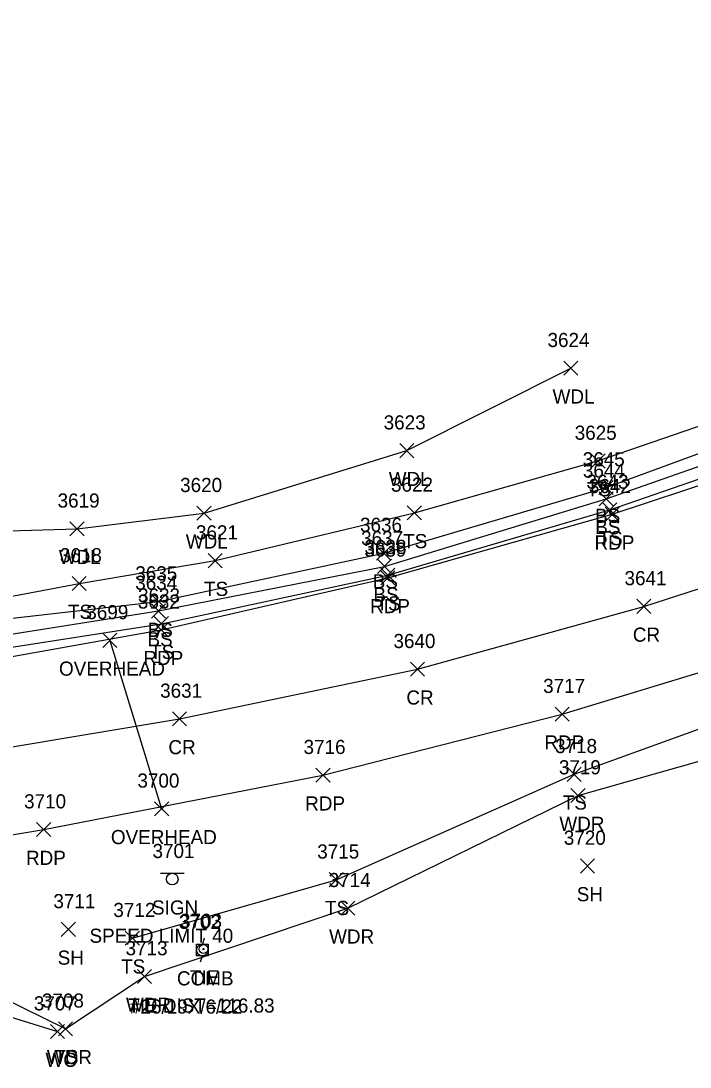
# Model space of a CAD drawing. Extents: x 1611797 to 1633212, y 298978 to 305475.
# Drawn here: x 1617724.3 to 1617819.1, y 301452.3 to 301600.5 of the extents above; entities that cross this region are included whole.
import ezdxf

# ---------------------------------------------------------------- set-up
doc = ezdxf.new("R2010")
doc.units = 0
for name, color, linetype in [('C_A', 7, 'Continuous'), ('C_C', 7, 'Continuous'), ('C_I', 7, 'Continuous'), ('CBP', 7, 'Continuous'), ('L_A', 7, 'Continuous'), ('L_I', 7, 'Continuous'), ('L_TIC', 7, 'Continuous'), ('LAWA', 7, 'Continuous'), ('LAWE', 7, 'Continuous'), ('LELB', 7, 'Continuous'), ('P_A', 7, 'Continuous'), ('P_I', 7, 'Continuous'), ('P_TIC', 7, 'Continuous'), ('PET', 7, 'Continuous'), ('PRC', 7, 'Continuous'), ('S_A', 7, 'Continuous'), ('S_C', 7, 'Continuous'), ('S_I', 7, 'Continuous'), ('SSGN', 7, 'Continuous'), ('U_A', 7, 'Continuous'), ('U_C', 7, 'Continuous'), ('U_I', 7, 'Continuous'), ('U_TIC', 7, 'Continuous'), ('UCO', 7, 'Continuous'), ('UP', 7, 'Continuous')]:
    doc.layers.add(name, color=color, linetype=linetype)

msp = doc.modelspace()

# ---------------------------------------------------------------- linework, layer by layer
at = {"layer": 'CBP'}
for radius in [0.625, 0.0833]:
    msp.add_circle((1617750.15, 301469.05), radius, dxfattribs=at)
at = {"layer": 'L_TIC'}
for points in [[(1617801.2, 301550.28), (1617803.2, 301552.28)], [(1617803.2, 301550.28), (1617801.2, 301552.28)], [(1617777.97, 301538.61), (1617779.97, 301540.61)], [(1617779.97, 301538.61), (1617777.97, 301540.61)], [(1617805.04, 301537.15), (1617807.04, 301539.15)], [(1617807.04, 301537.15), (1617805.04, 301539.15)], [(1617806.18, 301533.39), (1617808.18, 301535.39)], [(1617808.18, 301533.39), (1617806.18, 301535.39)], [(1617806.21, 301531.79), (1617808.21, 301533.79)], [(1617808.21, 301531.79), (1617806.21, 301533.79)], [(1617749.22, 301529.75), (1617751.22, 301531.75)], [(1617751.22, 301529.75), (1617749.22, 301531.75)], [(1617779.02, 301529.8), (1617781.02, 301531.8)], [(1617781.02, 301529.8), (1617779.02, 301531.8)], [(1617806.71, 301530.22), (1617808.71, 301532.22)], [(1617808.71, 301530.22), (1617806.71, 301532.22)], [(1617731.22, 301527.55), (1617733.22, 301529.55)], [(1617733.22, 301527.55), (1617731.22, 301529.55)], [(1617774.68, 301524.11), (1617776.68, 301526.11)], [(1617776.68, 301524.11), (1617774.68, 301526.11)], [(1617750.81, 301523.04), (1617752.81, 301525.04)], [(1617752.81, 301523.04), (1617750.81, 301525.04)], [(1617774.79, 301522.23), (1617776.79, 301524.23)], [(1617776.79, 301522.23), (1617774.79, 301524.23)], [(1617775.25, 301520.98), (1617777.25, 301522.98)], [(1617777.25, 301520.98), (1617775.25, 301522.98)], [(1617731.53, 301519.8), (1617733.53, 301521.8)], [(1617733.53, 301519.8), (1617731.53, 301521.8)], [(1617742.79, 301517.24), (1617744.79, 301519.24)], [(1617744.79, 301517.24), (1617742.79, 301519.24)], [(1617742.77, 301515.91), (1617744.77, 301517.91)], [(1617744.77, 301515.91), (1617742.77, 301517.91)], [(1617743.17, 301514.11), (1617745.17, 301516.11)], [(1617745.17, 301514.11), (1617743.17, 301516.11)], [(1617801.65, 301492.79), (1617803.65, 301494.79)], [(1617803.65, 301492.79), (1617801.65, 301494.79)], [(1617802.21, 301489.78), (1617804.21, 301491.78)], [(1617804.21, 301489.78), (1617802.21, 301491.78)], [(1617803.54, 301479.81), (1617805.54, 301481.81)], [(1617805.54, 301479.81), (1617803.54, 301481.81)], [(1617767.95, 301477.86), (1617769.95, 301479.86)], [(1617769.95, 301477.86), (1617767.95, 301479.86)], [(1617769.58, 301473.82), (1617771.58, 301475.82)], [(1617771.58, 301473.82), (1617769.58, 301475.82)], [(1617729.99, 301470.83), (1617731.99, 301472.83)], [(1617731.99, 301470.83), (1617729.99, 301472.83)], [(1617739.06, 301469.58), (1617741.06, 301471.58)], [(1617741.06, 301469.58), (1617739.06, 301471.58)], [(1617740.79, 301464.17), (1617742.79, 301466.17)], [(1617742.79, 301464.17), (1617740.79, 301466.17)], [(1617728.44, 301456.36), (1617730.44, 301458.36)], [(1617730.44, 301456.36), (1617728.44, 301458.36)], [(1617729.59, 301456.75), (1617731.59, 301458.75)], [(1617731.59, 301456.75), (1617729.59, 301458.75)], [(1617729.59, 301456.75), (1617731.59, 301458.75)], [(1617731.59, 301456.75), (1617729.59, 301458.75)]]:
    msp.add_lwpolyline(points, dxfattribs=at)
at = {"layer": 'LAWA'}
for points in [[(1617669.22, 301534.72), (1617681.03, 301523.57), (1617694.13, 301522.38), (1617709.54, 301527.86), (1617732.22, 301528.55), (1617750.22, 301530.75), (1617778.97, 301539.61), (1617802.2, 301551.28)], [(1617730.59, 301457.75), (1617741.79, 301465.17), (1617770.58, 301474.82), (1617803.21, 301490.78), (1617835.68, 301499.99), (1617876.1, 301501.08), (1617915.38, 301515.96), (1617950.51, 301538.77)]]:
    msp.add_lwpolyline(points, dxfattribs=at)
at = {"layer": 'LAWE'}
msp.add_lwpolyline([(1617689.95, 301456.36), (1617689.37, 301458.36), (1617689.06, 301460.82), (1617689.4, 301463.34), (1617695.01, 301464.03), (1617711.39, 301462.96), (1617729.44, 301457.36)], dxfattribs=at)
at = {"layer": 'LELB'}
for points in [[(1617695.41, 301511.07), (1617717.48, 301510.92), (1617744.17, 301515.11), (1617776.25, 301521.98), (1617807.71, 301531.22), (1617839.25, 301542.13), (1617872.83, 301554.36), (1617905.46, 301567.96), (1617910.82, 301569.93), (1617911.62, 301571.02), (1617913.38, 301574.32), (1617907.84, 301574.78)], [(1617695.47, 301514.12), (1617711.96, 301516.94), (1617732.53, 301520.8), (1617751.81, 301524.04), (1617780.02, 301530.8), (1617806.04, 301538.15), (1617838.31, 301549.24), (1617869.46, 301561.9), (1617907.84, 301574.78)], [(1617684.85, 301518.8), (1617695.47, 301512.72), (1617717.72, 301512.83), (1617743.77, 301516.91), (1617775.79, 301523.23), (1617807.21, 301532.79), (1617838.69, 301543.83), (1617872.03, 301556.22), (1617906.64, 301569.75), (1617910.87, 301571.46), (1617912, 301572.71), (1617906.36, 301572.05)], [(1617695.47, 301512.72), (1617713.12, 301514.75), (1617743.79, 301518.24), (1617775.68, 301525.11), (1617807.18, 301534.39), (1617838.19, 301545.78), (1617871.31, 301557.56), (1617906.36, 301572.05)], [(1617740.06, 301470.58), (1617768.95, 301478.86), (1617802.65, 301493.79), (1617834.48, 301505.34), (1617874.01, 301510.86), (1617914.47, 301520.87), (1617950.51, 301538.77), (1617943.28, 301545.71), (1617944.86, 301550.39), (1617949.28, 301551.87), (1617962.38, 301542.53)], [(1617730.59, 301457.75), (1617712.69, 301466.51)]]:
    msp.add_lwpolyline(points, dxfattribs=at)
at = {"layer": 'P_TIC'}
for points in [[(1617807.06, 301529.6), (1617809.06, 301531.6)], [(1617809.06, 301529.6), (1617807.06, 301531.6)], [(1617775.26, 301520.6), (1617777.26, 301522.6)], [(1617777.26, 301520.6), (1617775.26, 301522.6)], [(1617811.54, 301516.56), (1617813.54, 301518.56)], [(1617813.54, 301516.56), (1617811.54, 301518.56)], [(1617743.14, 301513.25), (1617745.14, 301515.25)], [(1617745.14, 301513.25), (1617743.14, 301515.25)], [(1617779.46, 301507.66), (1617781.46, 301509.66)], [(1617781.46, 301507.66), (1617779.46, 301509.66)], [(1617745.74, 301500.63), (1617747.74, 301502.63)], [(1617747.74, 301500.63), (1617745.74, 301502.63)], [(1617799.96, 301501.3), (1617801.96, 301503.3)], [(1617801.96, 301501.3), (1617799.96, 301503.3)], [(1617766.07, 301492.66), (1617768.07, 301494.66)], [(1617768.07, 301492.66), (1617766.07, 301494.66)], [(1617726.5, 301484.96), (1617728.5, 301486.96)], [(1617728.5, 301484.96), (1617726.5, 301486.96)]]:
    msp.add_lwpolyline(points, dxfattribs=at)
at = {"layer": 'PET'}
for points in [[(1617621.52, 301501.98), (1617649.26, 301503.96), (1617672.23, 301505.59), (1617678.98, 301505.15), (1617702.5, 301507.37), (1617717.41, 301509.47), (1617744.14, 301514.25), (1617776.26, 301521.6), (1617808.06, 301530.6), (1617839.52, 301541.02), (1617873.3, 301553.55), (1617906.07, 301566.56), (1617927.61, 301575.55), (1617960.43, 301589.24), (1617987.77, 301600.45)], [(1617305.75, 301457.19), (1617347.14, 301459.44), (1617392.41, 301462.15), (1617437.03, 301464.97), (1617473.27, 301466.95), (1617531.87, 301469.67), (1617566.32, 301471.1), (1617609.82, 301473.33), (1617634.04, 301474.72), (1617637.31, 301473.19), (1617644.61, 301473.11), (1617669.64, 301474.72), (1617697.12, 301478.39), (1617706.32, 301482.41), (1617727.5, 301485.96), (1617767.07, 301493.66), (1617800.96, 301502.3), (1617832.68, 301511.92), (1617867.35, 301523.95), (1617902.85, 301537.24), (1617944.17, 301553.96), (1617973.01, 301565.74), (1618001.25, 301577.28)]]:
    msp.add_lwpolyline(points, dxfattribs=at)
at = {"layer": 'PRC'}
msp.add_lwpolyline([(1617306.09, 301470.41), (1617345.06, 301472.24), (1617391.61, 301474.51), (1617436.85, 301477.09), (1617470.99, 301479.01), (1617529.29, 301481.87), (1617566.34, 301483.56), (1617607.34, 301485.97), (1617648.36, 301488.83), (1617680.6, 301491.86), (1617721.27, 301497.4), (1617746.74, 301501.63), (1617780.46, 301508.66), (1617812.54, 301517.56), (1617842.63, 301527.27), (1617878.57, 301540.46), (1617911, 301552.87), (1617942.26, 301565.4), (1617968.17, 301576.76), (1617999.19, 301589.03)], dxfattribs=at)
at = {"layer": 'SSGN'}
for p, q in [((1617744.07, 301479.78), (1617747.4, 301479.78)), ((1617745.71, 301478.95), (1617745.71, 301478.95))]:
    msp.add_line(p, q, dxfattribs=at)
msp.add_circle((1617745.71, 301478.95), 0.833, dxfattribs=at)
at = {"layer": 'U_TIC'}
for points in [[(1617735.86, 301511.75), (1617737.86, 301513.75)], [(1617737.86, 301511.75), (1617735.86, 301513.75)], [(1617743.21, 301487.9), (1617745.21, 301489.9)], [(1617745.21, 301487.9), (1617743.21, 301489.9)]]:
    msp.add_lwpolyline(points, dxfattribs=at)
at = {"layer": 'UCO'}
msp.add_lwpolyline([(1617736.86, 301512.75), (1617744.21, 301488.9)], dxfattribs=at)
at = {"layer": 'UP'}
for p, q in [((1617749.16, 301468.07), (1617749.16, 301469.73)), ((1617749.16, 301469.73), (1617750.82, 301469.73)), ((1617750.24, 301470.57), (1617749.99, 301469.73)), ((1617750.82, 301469.73), (1617750.82, 301468.07)), ((1617750.82, 301468.07), (1617749.16, 301468.07)), ((1617749.74, 301467.23), (1617749.99, 301468.07)), ((1617749.99, 301468.9), (1617749.99, 301468.9))]:
    msp.add_line(p, q, dxfattribs=at)
msp.add_circle((1617749.99, 301468.9), 0.833, dxfattribs=at)

# ---------------------------------------------------------------- texts
at = {"layer": 'C_A'}
msp.add_text('TIE', height=2, dxfattribs=at).set_placement((1617748.23, 301464.05))
at = {"layer": 'C_C'}
msp.add_text('TIE DIST=116.83', height=2, dxfattribs=at).set_placement((1617739.48, 301460.05))
at = {"layer": 'C_I'}
msp.add_text('3703', height=2, dxfattribs=at).set_placement((1617746.82, 301472.05))
at = {"layer": 'L_A'}
for s, p in [('WDL', (1617799.61, 301546.28)), ('WDL', (1617776.39, 301534.61)), ('TS', (1617804.45, 301533.15)), ('BS', (1617805.62, 301529.39)), ('BS', (1617805.65, 301527.79)), ('WDL', (1617747.64, 301525.75)), ('TS', (1617778.43, 301525.8)), ('TS', (1617806.12, 301526.22)), ('WDL', (1617729.64, 301523.55)), ('BS', (1617774.12, 301520.11)), ('TS', (1617750.22, 301519.04)), ('BS', (1617774.23, 301518.23)), ('TS', (1617774.66, 301516.98)), ('TS', (1617730.94, 301515.8)), ('BS', (1617742.23, 301513.24)), ('BS', (1617742.21, 301511.91)), ('TS', (1617742.58, 301510.11)), ('TS', (1617801.06, 301488.79)), ('WDR', (1617800.57, 301485.78)), ('SH', (1617803.03, 301475.81)), ('TS', (1617767.36, 301473.86)), ('WDR', (1617767.94, 301469.82)), ('SH', (1617729.48, 301466.83)), ('TS', (1617738.47, 301465.58)), ('WDR', (1617739.15, 301460.17)), ('WDR', (1617727.95, 301452.75)), ('TS', (1617729, 301452.75)), ('WC', (1617727.75, 301452.36))]:
    msp.add_text(s, height=2, dxfattribs=at).set_placement(p)
at = {"layer": 'L_I'}
for s, p in [('3624', (1617798.89, 301554.28)), ('3623', (1617775.67, 301542.61)), ('3625', (1617802.74, 301541.15)), ('3645', (1617803.88, 301537.39)), ('3644', (1617803.9, 301535.79)), ('3643', (1617804.41, 301534.22)), ('3620', (1617746.83, 301533.75)), ('3622', (1617776.71, 301533.8)), ('3619', (1617729.47, 301531.55)), ('3636', (1617772.32, 301528.11)), ('3621', (1617749.07, 301527.04)), ('3637', (1617772.48, 301526.23)), ('3618', (1617729.79, 301523.8)), ('3638', (1617772.95, 301524.98)), ('3635', (1617740.48, 301521.24)), ('3634', (1617740.47, 301519.91)), ('3633', (1617740.87, 301518.11)), ('3718', (1617799.96, 301496.79)), ('3719', (1617800.5, 301493.78)), ('3720', (1617801.2, 301483.81)), ('3715', (1617766.26, 301481.86)), ('3714', (1617767.88, 301477.82)), ('3711', (1617728.87, 301474.83)), ('3712', (1617737.37, 301473.58)), ('3713', (1617739.1, 301468.17)), ('3707', (1617726.1, 301460.36)), ('3708', (1617727.25, 301460.75)), ('3708', (1617727.25, 301460.75))]:
    msp.add_text(s, height=2, dxfattribs=at).set_placement(p)
at = {"layer": 'P_A'}
for s, p in [('RDP', (1617805.55, 301525.6)), ('RDP', (1617773.74, 301516.6)), ('CR', (1617810.98, 301512.56)), ('RDP', (1617741.63, 301509.25)), ('CR', (1617778.89, 301503.66)), ('RDP', (1617798.45, 301497.3)), ('CR', (1617745.17, 301496.63)), ('RDP', (1617764.55, 301488.66)), ('RDP', (1617724.99, 301480.96))]:
    msp.add_text(s, height=2, dxfattribs=at).set_placement(p)
at = {"layer": 'P_I'}
for s, p in [('3642', (1617804.75, 301533.6)), ('3639', (1617772.94, 301524.6)), ('3641', (1617809.8, 301520.56)), ('3632', (1617740.84, 301517.25)), ('3640', (1617777.06, 301511.66)), ('3631', (1617744, 301504.63)), ('3717', (1617798.27, 301505.3)), ('3716', (1617764.32, 301496.66)), ('3710', (1617724.72, 301488.96))]:
    msp.add_text(s, height=2, dxfattribs=at).set_placement(p)
at = {"layer": 'S_A'}
msp.add_text('SIGN', height=2, dxfattribs=at).set_placement((1617742.85, 301473.93))
at = {"layer": 'S_C'}
msp.add_text('SPEED LIMIT 40', height=2, dxfattribs=at).set_placement((1617733.99, 301469.93))
at = {"layer": 'S_I'}
msp.add_text('3701', height=2, dxfattribs=at).set_placement((1617742.92, 301481.93))
at = {"layer": 'U_A'}
for s, p in [('OVERHEAD', (1617729.67, 301507.75)), ('OVERHEAD', (1617737.02, 301483.9)), ('COMB', (1617746.38, 301463.9))]:
    msp.add_text(s, height=2, dxfattribs=at).set_placement(p)
at = {"layer": 'U_C'}
msp.add_text('#26/19X/6/22', height=2, dxfattribs=at).set_placement((1617739.72, 301459.9))
at = {"layer": 'U_I'}
for s, p in [('3699', (1617733.54, 301515.75)), ('3700', (1617740.78, 301491.9)), ('3702', (1617746.65, 301471.9))]:
    msp.add_text(s, height=2, dxfattribs=at).set_placement(p)

doc.saveas('drawing.dxf')
